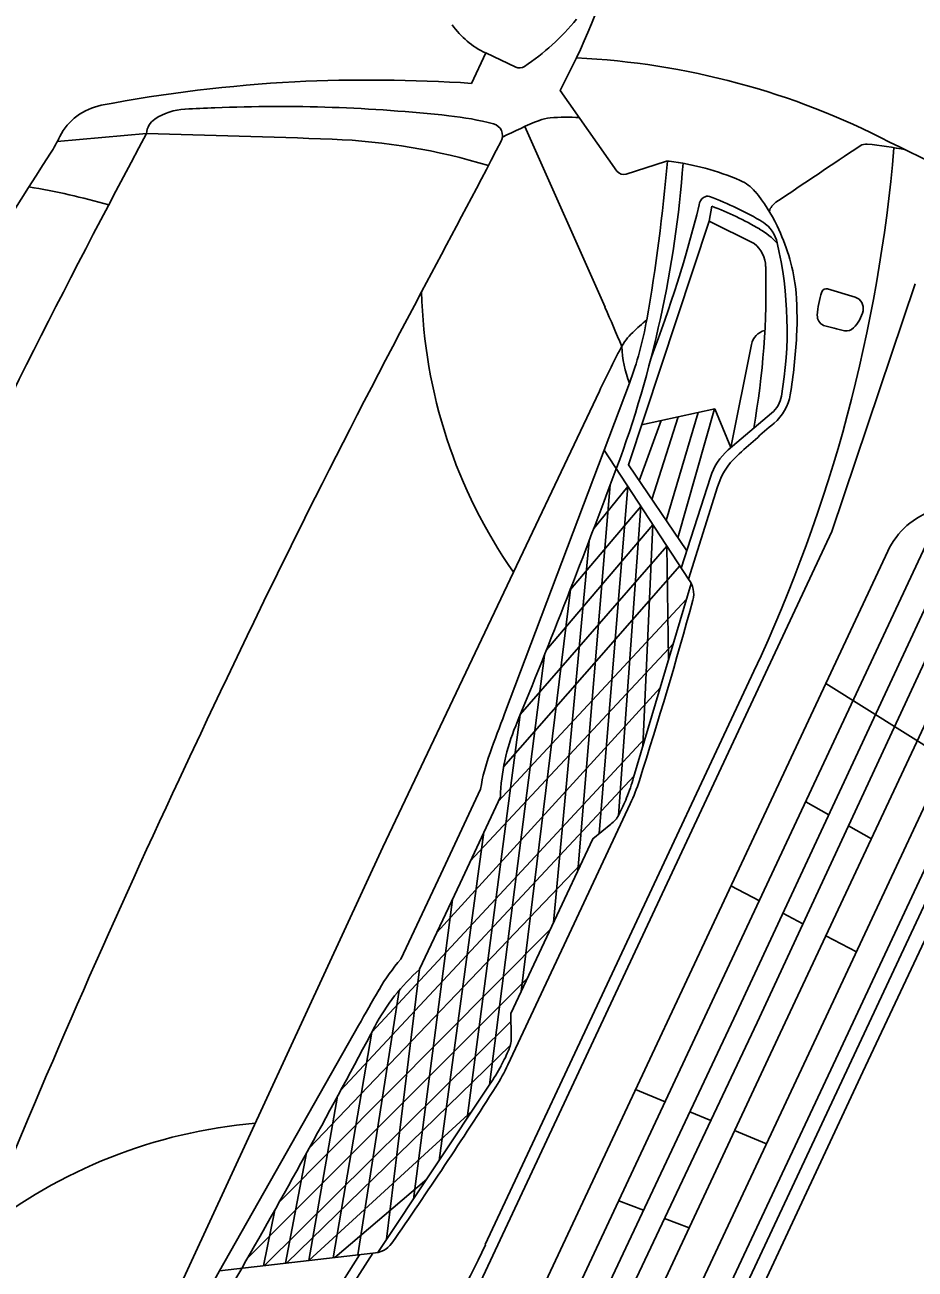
# Model space of a CAD drawing. Extents: x 14104283 to 14128447, y 8633203 to 8671666.
# Drawn here: x 14117387.94 to 14117400.57, y 8667166.24 to 8667183.89 of the extents above; entities that cross this region are included whole.
import ezdxf

# ---------------------------------------------------------------- set-up
doc = ezdxf.new("R2010")
doc.units = 0
doc.layers.add('Cell', color=7, linetype='Continuous')

msp = doc.modelspace()

# ---------------------------------------------------------------- linework, layer by layer
at = {"layer": 'Cell'}
for p, q in [((14117394.474, 8667183.494), (14117394.272, 8667183.063)), ((14117394.474, 8667183.494), (14117394.902, 8667183.293)), ((14117388.396, 8667182.237), (14117389.661, 8667182.349)), ((14117395.03, 8667182.452), (14117396.168, 8667179.886)), ((14117396.468, 8667181.775), (14117397.027, 8667181.955)), ((14117398.284, 8667180.79), (14117397.645, 8667181.109)), ((14117400.567, 8667180.219), (14117399.385, 8667176.704)), ((14117399.324, 8667180.147), (14117399.716, 8667180.028)), ((14117397.723, 8667178.445), (14117396.687, 8667178.217)), ((14117397.72, 8667178.444), (14117397.202, 8667176.616)), ((14117396.653, 8667177.424), (14117396.964, 8667178.278)), ((14117396.833, 8667177.159), (14117397.205, 8667178.331)), ((14117397.035, 8667176.863), (14117397.491, 8667178.394)), ((14117397.913, 8667177.863), (14117398.531, 8667178.384)), ((14117396.155, 8667177.859), (14117394.741, 8667174.117)), ((14117397.248, 8667176.185), (14117397.663, 8667177.477)), ((14117396.242, 8667177.367), (14117395.782, 8667171.892)), ((14117397.765, 8667177.339), (14117397.35, 8667176.028)), ((14117393.654, 8667164.471), (14117399.385, 8667176.704)), ((14117395.942, 8667176.574), (14117395.438, 8667171.158)), ((14117398.809, 8667173.501), (14117400.179, 8667176.425)), ((14117394.728, 8667173.365), (14117397.228, 8667176.216)), ((14117403.197, 8667176.232), (14117399.827, 8667169.038)), ((14117397.39, 8667175.967), (14117396.573, 8667173.216)), ((14117394.653, 8667172.876), (14117397.325, 8667175.746)), ((14117394.256, 8667172.029), (14117397.137, 8667175.115)), ((14117395.307, 8667174.952), (14117394.528, 8667168.855)), ((14117394.469, 8667166.588), (14117398.28, 8667174.723)), ((14117399.301, 8667174.551), (14117401.014, 8667173.476)), ((14117393.781, 8667171.015), (14117396.951, 8667174.488)), ((14117398.809, 8667173.501), (14117394.376, 8667164.039)), ((14117392.416, 8667168.774), (14117396.579, 8667173.237)), ((14117399.015, 8667172.871), (14117399.343, 8667172.687)), ((14117394.449, 8667172.439), (14117393.814, 8667167.782)), ((14117399.621, 8667172.53), (14117399.947, 8667172.347)), ((14117391.971, 8667167.957), (14117395.826, 8667171.985)), ((14117397.954, 8667171.676), (14117398.357, 8667171.465)), ((14117394.001, 8667171.485), (14117393.448, 8667167.234)), ((14117398.691, 8667171.289), (14117398.976, 8667171.14)), ((14117391.547, 8667167.193), (14117395.391, 8667171.058)), ((14117399.301, 8667170.97), (14117399.733, 8667170.743)), ((14117393.537, 8667170.494), (14117393.069, 8667166.664)), ((14117391.099, 8667166.401), (14117395.069, 8667170.37)), ((14117393.245, 8667170.193), (14117392.659, 8667166.442)), ((14117392.67, 8667169.695), (14117390.699, 8667166.214)), ((14117391.332, 8667166.287), (14117394.834, 8667169.757)), ((14117391.65, 8667166.325), (14117394.825, 8667169.416)), ((14117399.827, 8667169.038), (14117396.456, 8667161.844)), ((14117394.534, 8667168.864), (14117392.944, 8667166.475)), ((14117396.602, 8667168.789), (14117397.021, 8667168.615)), ((14117397.37, 8667168.47), (14117397.667, 8667168.347)), ((14117398.006, 8667168.206), (14117398.457, 8667168.019)), ((14117391.934, 8667167.889), (14117391.635, 8667166.323)), ((14117392.333, 8667166.404), (14117393.637, 8667167.516)), ((14117396.363, 8667167.209), (14117396.714, 8667167.075)), ((14117391.481, 8667167.076), (14117391.322, 8667166.286)), ((14117397.012, 8667166.961), (14117397.362, 8667166.828)), ((14117392.685, 8667166.445), (14117391.957, 8667165.3)), ((14117392.129, 8667165.309), (14117392.871, 8667166.467))]:
    msp.add_line(p, q, dxfattribs=at)
for points in [[(14117395.763, 8667183.424), (14117395.531, 8667182.963), (14117396.336, 8667181.819)], [(14117397.327, 8667176.432), (14117396.499, 8667177.651), (14117397.645, 8667181.109), (14117397.681, 8667181.321)], [(14117398.244, 8667179.359), (14117397.951, 8667177.895), (14117397.723, 8667178.445)], [(14117397.35, 8667176.028), (14117396.155, 8667177.859), (14117396.514, 8667178.81)], [(14117390.014, 8667165.731), (14117393.015, 8667172.229), (14117396.087, 8667178.694)], [(14117401.142, 8667177.41), (14117397.689, 8667170.04), (14117394.236, 8667162.67)], [(14117396.009, 8667176.748), (14117396.492, 8667177.343), (14117396.086, 8667172.42)], [(14117394.629, 8667162.647), (14117398.033, 8667169.878), (14117401.411, 8667177.122)], [(14117396.358, 8667172.676), (14117396.675, 8667177.062), (14117395.676, 8667175.884), (14117394.979, 8667170.179)], [(14117394.979, 8667162.656), (14117398.326, 8667169.741), (14117401.627, 8667176.848)], [(14117395.968, 8667161.309), (14117399.632, 8667169.13), (14117403.296, 8667176.95)], [(14117395.338, 8667175.028), (14117396.846, 8667176.8), (14117396.704, 8667173.656)], [(14117397.07, 8667174.888), (14117397.043, 8667176.499), (14117394.965, 8667174.107), (14117394.212, 8667168.381)], [(14117395.435, 8667162.708), (14117398.652, 8667169.588), (14117401.88, 8667176.464)], [(14117396.336, 8667163.491), (14117399.095, 8667169.381), (14117401.854, 8667175.271)], [(14117396.621, 8667163.202), (14117399.44, 8667169.219), (14117402.259, 8667175.237)], [(14117390.431, 8667173.839), (14117390.278, 8667173.512), (14117390.124, 8667173.185)], [(14117396.739, 8667173.774), (14117392.857, 8667169.6), (14117392.309, 8667166.401)], [(14117394.401, 8667173.05), (14117393.836, 8667171.845), (14117393.272, 8667170.64)], [(14117393.537, 8667170.494), (14117394.11, 8667171.716), (14117394.683, 8667172.939)], [(14117394.79, 8667169.14), (14117395.658, 8667170.991), (14117396.525, 8667172.843)], [(14117396.248, 8667172.551), (14117395.994, 8667172.345), (14117395.414, 8667171.106), (14117394.833, 8667169.867), (14117394.837, 8667169.54)], [(14117392.373, 8667168.694), (14117391.965, 8667166.361), (14117394.282, 8667168.485)], [(14117390.199, 8667165.329), (14117390.699, 8667166.214), (14117392.871, 8667166.467)]]:
    msp.add_lwpolyline(points, dxfattribs=at)
for centre, radius, start, end in [((14117386.5, 8667187.796), 10.243, 334.7378, 346.4974), ((14117393.138, 8667186.127), 3.396, 303.7113, 320.6239), ((14117394.979, 8667184.573), 1.192, 214.8267, 244.8976), ((14117395.264, 8667172.715), 10.72, 62.5511, 87.3329), ((14117394.954, 8667183.405), 0.124, 244.8976, 303.7113), ((14117392.925, 8667162.102), 21.016, 93.1629, 100.7123), ((14117392.813, 8667160.419), 22.691, 86.3128, 92.6456), ((14117389.182, 8667181.923), 0.844, 101.1773, 152.7566), ((14117390.253, 8667181.845), 0.854, 93.0302, 123.6081), ((14117391.97, 8667149.428), 33.316, 92.3037, 93.0302), ((14117391.529, 8667160.373), 22.362, 83.7766, 92.3037), ((14117389.93, 8667182.332), 0.269, 123.6081, 176.2389), ((14117393.474, 8667178.21), 4.42, 75.4319, 83.7766), ((14117397.215, 8667177.503), 5.409, 111.4658, 117.5645), ((14117395.43, 8667182.042), 0.532, 94.4317, 111.4658), ((14117395.624, 8667179.541), 3.041, 86.6296, 94.4317), ((14117509.544, 8667118.036), 136.044, 151.78785, 154.89759), ((14117385.726, 8667008.345), 174.049, 87.83651, 88.70459), ((14117394.543, 8667182.323), 0.17, 332.409, 75.4319), ((14117386.828, 8667183.037), 1.76, 326.7908, 335.6172), ((14117391.968, 8667173.565), 8.711, 73.0177, 87.8365), ((14117128.53, 8667321.337), 300.317, 331.94729, 332.40904), ((14117378.514, 8667183.989), 21.83, 334.8846, 355.168), ((14117842.699, 8666520.453), 796.272, 123.795662, 123.899089), ((14117399.872, 8667182.048), 0.154, 84.1077, 123.7957), ((14117399.29, 8667176.405), 5.828, 78.6657, 84.1077), ((14117382.685, 8667145.511), 40.683, 60.9882, 64.4912), ((14117424.952, 8667158.08), 43.805, 146.7908, 154.8976), ((14117381.479, 8667183.111), 15.84, 339.6225, 355.7219), ((14117396.432, 8667181.886), 0.117, 215.1426, 287.8388), ((14117371.203, 8667184.169), 25.943, 350.096, 355.1146), ((14117397.063, 8667181.843), 0.117, 82.7532, 107.8388), ((14117396.603, 8667178.227), 3.762, 66.834, 82.7532), ((14117397.86, 8667181.163), 0.569, 39.6524, 66.834), ((14117386.112, 8667170.605), 11.15, 74.3216, 80.2865), ((14117397.654, 8667181.318), 0.154, 125.0527, 172.7103), ((14117397.62, 8667181.368), 0.0929, 70.0159, 125.0527), ((14117396.16, 8667177.354), 4.364, 58.9885, 70.0159), ((14117396.46, 8667180.003), 2.387, 25.8038, 39.6524), ((14117379.677, 8667185.752), 18.364, 338.9979, 346.0901), ((14117396.082, 8667177.093), 4.52, 59.7249, 69.2733), ((14117398.726, 8667181.178), 0.239, 123.8991, 163.1821), ((14117398.133, 8667180.688), 0.491, 12.9492, 55.8348), ((14117397.792, 8667180.023), 1.127, 43.3984, 59.7249), ((14117395.974, 8667179.768), 2.926, 8.0735, 25.8038), ((14117398.012, 8667180.451), 0.434, 1.5392, 51.2583), ((14117393.252, 8667179.566), 5.499, 350.1602, 12.9492), ((14117387.017, 8667180.156), 11.434, 349.9922, 1.5392), ((14117513.626, 8667116.124), 136.044, 151.94729, 154.89759), ((14117400.809, 8667180.277), 7.246, 181.3763, 214.9276), ((14117393.791, 8667179.728), 5.101, 357.1929, 5.074), ((14117400.436, 8667179.704), 1.259, 161.4898, 176.8494), ((14117399.306, 8667180.082), 0.0675, 71.5723, 161.4898), ((14117399.669, 8667179.872), 0.163, 346.888, 73.1334), ((14117376.488, 8667171.162), 21.526, 22.2985, 23.9089), ((14117391.882, 8667180.56), 4.951, 339.3043, 350.0833), ((14117399.059, 8667176.921), 3.612, 129.5402, 133.771), ((14117399.326, 8667179.765), 0.147, 176.8494, 247.1995), ((14117399.344, 8667179.947), 0.497, 314.7024, 346.888), ((14117397.163, 8667178.9), 0.871, 133.771, 152.4548), ((14117398.494, 8667179.309), 0.255, 103.612, 168.6783), ((14117427.318, 8667283.69), 107.775, 254.91468, 255.07742), ((14117399.584, 8667179.705), 0.156, 262.7926, 314.7024), ((14117398.076, 8667179.409), 1.673, 182.7145, 200.9942), ((14117391.117, 8667179.888), 7.779, 350.7904, 356.9762), ((14117412.639, 8667170.829), 18.326, 152.4548, 154.5834), ((14117398.268, 8667178.696), 0.408, 310.114, 350.1602), ((14117398.098, 8667178.774), 0.71, 311.1975, 349.4245), ((14117410.252, 8667164.403), 18.112, 130.1849, 132.3965), ((14117398.495, 8667177.211), 0.874, 131.7079, 162.2251), ((14117398.692, 8667177.064), 0.967, 132.3965, 163.4624), ((14117291.329, 8667216.597), 112.008, 337.61926, 339.62253), ((14117401.186, 8667175.954), 1.112, 107.9442, 154.8976), ((14117397.095, 8667175.818), 0.331, 344.6487, 39.4946), ((14117335.382, 8667192.76), 64.327, 342.27244, 344.64869), ((14117450.489, 8667153.057), 59.593, 159.30428, 159.86935), ((14117397.585, 8667172.843), 2.904, 157.6193, 178.1088), ((14117397.187, 8667172.595), 2.823, 159.8694, 170.722), ((14117513.319, 8667115.47), 136.044, 154.89759, 157.84788), ((14117393.16, 8667174.23), 3.561, 338.5081, 343.4547), ((14117394.027, 8667174.013), 2.759, 334.8976, 342.2724), ((14117394.128, 8667173.849), 2.52, 332.5591, 338.5081), ((14117396.012, 8667172.871), 0.397, 306.4113, 332.5591), ((14117395.469, 8667168.325), 2.904, 131.6864, 152.1759), ((14117395.404, 8667168.79), 2.823, 139.0732, 149.9258), ((14117444.532, 8667140.342), 59.593, 149.92582, 150.49089), ((14117293.842, 8667221.962), 112.008, 330.17264, 332.17591), ((14117394.44, 8667169.516), 0.397, 337.2361, 3.3839), ((14117392.483, 8667170.338), 2.52, 331.287, 337.2361), ((14117391.57, 8667170.837), 3.561, 326.3405, 331.287), ((14117392.292, 8667170.31), 2.759, 327.5227, 334.8976), ((14117340.353, 8667203.37), 64.327, 325.14649, 327.52273), ((14117391.82, 8667161.09), 7.246, 94.8676, 128.4188), ((14117392.869, 8667166.798), 0.331, 270.3006, 325.1465), ((14117374.699, 8667175.844), 21.83, 314.6271, 334.9105), ((14117377.271, 8667174.129), 15.84, 314.0733, 330.1726)]:
    msp.add_arc(centre, radius, start, end, dxfattribs=at)

doc.saveas('drawing.dxf')
